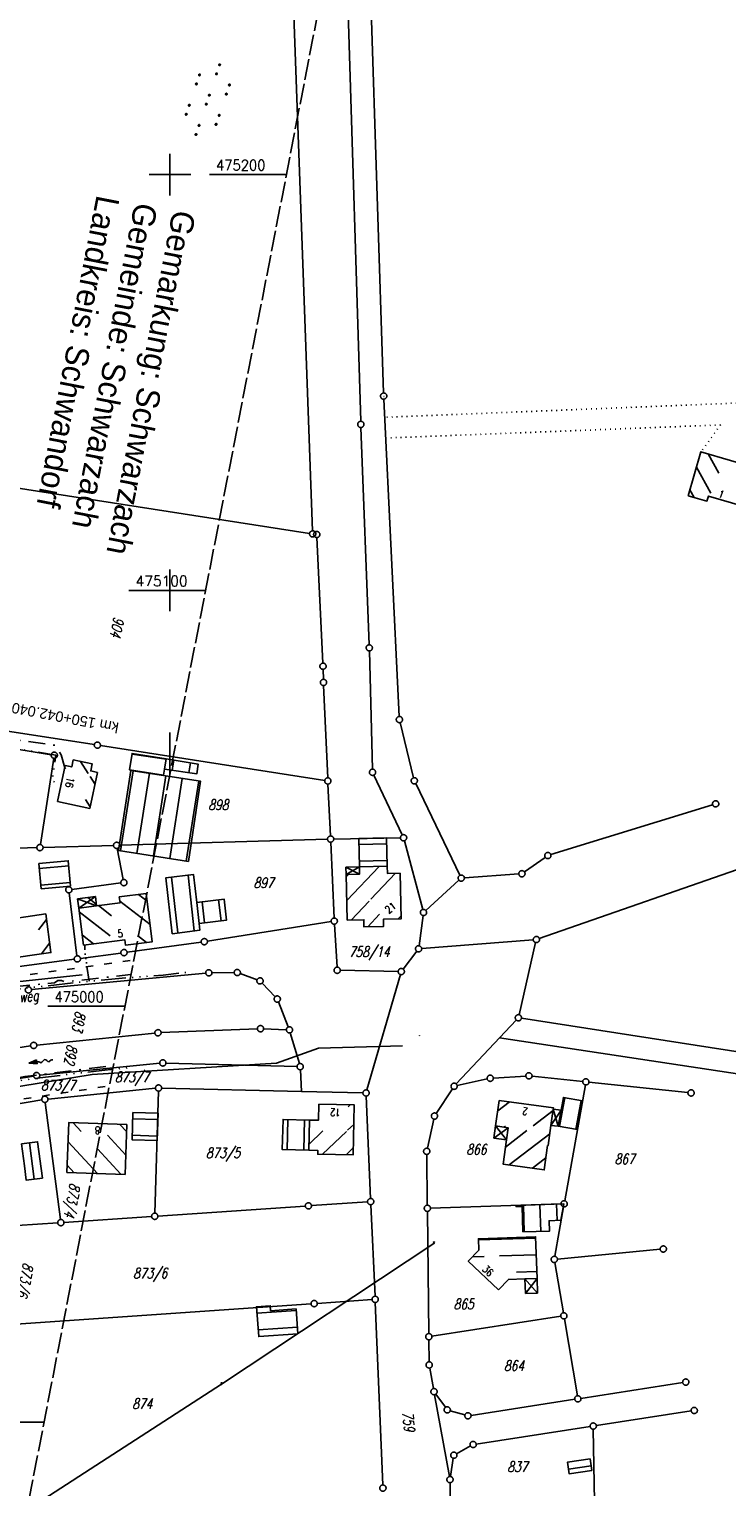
# Model space of a CAD drawing. Extents: x 510526 to 513920, y 467229 to 478797.
# Tile 315 of 467: x 512166 to 512334, y 474884 to 475235. Entities that reach past the tile are written whole.
import ezdxf

# ---------------------------------------------------------------- set-up
doc = ezdxf.new("R2010")
doc.units = 0
doc.header["$LTSCALE"] = 10
doc.header["$MEASUREMENT"] = 0
for name, pattern in [('ACAD_ISO03W100', [30, 12, -18]), ('ACAD_ISO14W100', [25.5, 12, -3, 0.5, -3, 0.5, -3, 0.5, -3]), ('LT00', [0]), ('LT08', [0.42, 0.2, -0.1, 0.02, -0.1]), ('LT14', [0.6, 0.5, -0.1]), ('PUNKTX2_STR', [0.6, 0.1, -0.5])]:
    doc.linetypes.add(name, pattern=pattern)
doc.layers.get('0').update_dxf_attribs({"linetype": 'LT00'})
for name, color, linetype in [('--FLIEßRICHTPFEIL', 180, 'Continuous'), ('-EL-020', 250, 'LT00'), ('ABWASSERLTG', 24, 'LT00'), ('DFK_BEB_SCHR', 254, 'LT00'), ('DFK_BEBAUUNG', 250, 'LT00'), ('DFK_BES-WEGE', 255, 'LT00'), ('DFK_FLUR_NR', 250, 'LT00'), ('DFK_GZPKT', 250, 'LT00'), ('DFK_KATASTER', 250, 'LT00'), ('DFK_NUTZUNG', 250, 'LT00'), ('DFK_NUTZUNGSGRENZE', 70, 'PUNKTX2_STR'), ('DFK_TOPO-ANL', 252, 'LT00'), ('DFK_TOPO-SYM', 252, 'LT00'), ('GRENZNAME', 250, 'Continuous'), ('STROM_FREILTG', 80, 'STROMFREILEITUNG'), ('STROM_UNTER', 80, 'LT08'), ('TELEKOM', 210, 'ACAD_ISO14W100'), ('V90_RASTER', 250, 'LT00'), ('WASSERLTG', 130, 'ACAD_ISO03W100')]:
    doc.layers.add(name, color=color, linetype=linetype)
doc.layers.add('-BLATT_90-RAND', color=7, linetype='LT14', plot=False)
doc.styles.add('Arial', font='ARIAL.TTF')
doc.styles.get("Standard").update_dxf_attribs({"font": 'romans.shx'})
doc.styles.add('Strom', font='txt.shx')
doc.styles.add('UNIR-H', font='unir_h.shx', dxfattribs={"width": 0.8})
doc.linetypes.add('STROMFREILEITUNG', pattern='A,12.7,-5.5,["xx",Strom,S=2.5,R=0,X=-2.6,Y=-0.85],-4.35', length=22.55)

# ---------------------------------------------------------------- blocks, each defined once
blk = doc.blocks.new('SYMB7309')
at = {"color": 0, "linetype": 'ByBlock'}
for p, q in [((1.558, 3.279999), (-1.558, 3.28)), ((0, 0.5002), (0, 3.28))]:
    blk.add_line(p, q, dxfattribs=at)
for points in [[(-0.984, 3.526), (-1.558, 3.28), (-0.984, 3.034)], [(-0.031408, 0.499213), (-0.093728, 0.49134), (-0.15457, 0.475719), (-0.212975, 0.452595), (-0.268021, 0.422333), (-0.31884, 0.385411), (-0.36463, 0.342411), (-0.40467, 0.29401), (-0.438329, 0.240973), (-0.465074, 0.184136), (-0.484486, 0.124395), (-0.496256, 0.062692), (-0.5002, 0)], [(-0.5002, 0), (-0.496256, -0.062692), (-0.484486, -0.124395), (-0.465074, -0.184136), (-0.438329, -0.240973), (-0.404671, -0.29401), (-0.36463, -0.342411), (-0.31884, -0.385411), (-0.268021, -0.422333), (-0.212975, -0.452595), (-0.15457, -0.475719), (-0.093728, -0.49134), (-0.031408, -0.499213), (0.031408, -0.499213), (0.093728, -0.49134), (0.15457, -0.475719), (0.212975, -0.452595), (0.268021, -0.422333), (0.31884, -0.385411), (0.36463, -0.342411), (0.404671, -0.29401), (0.438329, -0.240973), (0.465075, -0.184136), (0.484486, -0.124395), (0.496256, -0.062692), (0.500201, 0)], [(0.5002, 0), (0.496256, 0.062692), (0.484485, 0.124395), (0.465074, 0.184136), (0.438329, 0.240973), (0.40467, 0.29401), (0.36463, 0.34241), (0.31884, 0.385411), (0.268021, 0.422333), (0.212975, 0.452595), (0.15457, 0.475719), (0.093728, 0.49134), (0.031408, 0.499213), (-0.031408, 0.499213)], [(0.984, 3.526), (1.558, 3.279999), (0.984, 3.034)]]:
    blk.add_lwpolyline(points, dxfattribs=at)
blk = doc.blocks.new('SYMB7301')
at = {"color": 0, "linetype": 'ByBlock'}
for p, q in [((-0.128693, 0), (0, 0.128693)), ((0, -0.128693), (-0.128693, 0)), ((0, 0.128693), (0.128693, 0)), ((0.128693, 0), (0, -0.128693)), ((0.000059, -0.009738), (0.000059, 0.009897)), ((-0.00901, -0.004339), (-0.002225, -0.009749))]:
    blk.add_line(p, q, dxfattribs=at)
for points in [[(-0.002225, 0.009749), (-0.00901, 0.004339), (-0.00901, -0.004339)], [(0.01, 0), (0.006235, 0.007818), (-0.002225, 0.009749)], [(-0.002225, -0.009749), (0.006235, -0.007818), (0.01, 0)]]:
    blk.add_lwpolyline(points, dxfattribs=at)
blk = doc.blocks.new('SYMB7010')
at = {"color": 0, "linetype": 'ByBlock'}
for points in [[(-0.031408, 0.499213), (-0.093728, 0.49134), (-0.15457, 0.475719), (-0.212975, 0.452595), (-0.268021, 0.422333), (-0.31884, 0.385411), (-0.36463, 0.342411), (-0.40467, 0.29401), (-0.438329, 0.240973), (-0.465074, 0.184136), (-0.484486, 0.124395), (-0.496256, 0.062692), (-0.5002, 0)], [(-0.5002, 0), (-0.496256, -0.062692), (-0.484486, -0.124395), (-0.465075, -0.184136), (-0.438329, -0.240973), (-0.404671, -0.29401), (-0.36463, -0.342411), (-0.31884, -0.385411), (-0.268021, -0.422333), (-0.212975, -0.452595), (-0.154571, -0.475719), (-0.093728, -0.49134), (-0.031408, -0.499213), (0.031408, -0.499213)], [(0.5002, 0), (0.496256, 0.062692), (0.484485, 0.124395), (0.465074, 0.184136), (0.438329, 0.240973), (0.40467, 0.29401), (0.36463, 0.342411), (0.31884, 0.385411), (0.268021, 0.422333), (0.212975, 0.452595), (0.15457, 0.475719), (0.093728, 0.49134), (0.031408, 0.499213), (-0.031408, 0.499213)], [(0.031408, -0.499213), (0.093728, -0.491341), (0.15457, -0.475719), (0.212975, -0.452595), (0.268021, -0.422333), (0.31884, -0.385411), (0.36463, -0.342411), (0.404671, -0.294011), (0.438329, -0.240974), (0.465075, -0.184136), (0.484486, -0.124395), (0.496256, -0.062692), (0.500201, 0)]]:
    blk.add_lwpolyline(points, dxfattribs=at)
blk = doc.blocks.new('FLIEßRICHTPFEIL')
at = {"layer": '--FLIEßRICHTPFEIL'}
blk.add_hatch(color=256, dxfattribs=at).paths.add_polyline_path([(-1.95, 0.4875), (-1.95, -0.4875), (0, 0)])
for p, q in [((-1.95, 0.4875), (-1.95, -0.4875)), ((-1.95, 0.4875), (0, 0)), ((0, 0), (-1.95, -0.4875))]:
    blk.add_line(p, q, dxfattribs=at)
at = {"layer": '--FLIEßRICHTPFEIL', "start_tangent": (-1, 0), "end_tangent": (-1, 0)}
blk.add_spline([(-1.95, 0), (-2.4375, 0), (-2.925, 0.325), (-3.4125, 0), (-3.9, -0.325), (-4.3875, 0), (-4.875, 0.325), (-5.3625, 0), (-5.85, 0)], degree=3, dxfattribs=at)
blk = doc.blocks.new('SYMB7110')
at = {"color": 0, "linetype": 'ByBlock'}
for p, q in [((-0.515, 0.392919), (-0.515, 0.367081)), ((-0.51, 0.362895), (-0.51, 0.397105)), ((-0.505, 0.399164), (-0.505, 0.360836)), ((-0.5, 0.360204), (-0.5, 0.399796)), ((-0.495, 0.399164), (-0.495, 0.360836)), ((-0.49, 0.362895), (-0.49, 0.397105)), ((-0.485, 0.392919), (-0.485, 0.367081)), ((-0.48, 0.379874), (-0.48, 0.380145)), ((-0.285, 0.392919), (-0.285, 0.367081)), ((-0.28, 0.362895), (-0.28, 0.397105)), ((-0.275, 0.399164), (-0.275, 0.360836)), ((-0.27, 0.360204), (-0.27, 0.399796)), ((-0.265, 0.399164), (-0.265, 0.360836)), ((-0.26, 0.362895), (-0.26, 0.397105)), ((-0.255, 0.392919), (-0.255, 0.367081)), ((-0.25, 0.379874), (-0.25, 0.380146)), ((0.255, 0.392919), (0.255, 0.367081)), ((0.26, 0.362895), (0.26, 0.397105)), ((0.265, 0.399164), (0.265, 0.360836)), ((0.27, 0.360204), (0.27, 0.399796)), ((0.275, 0.399164), (0.275, 0.360836)), ((0.28, 0.362895), (0.28, 0.397105)), ((0.285, 0.392919), (0.285, 0.367081)), ((0.29, 0.379874), (0.29, 0.380145)), ((0.485, 0.392919), (0.485, 0.367081)), ((0.49, 0.362895), (0.49, 0.397105)), ((0.495, 0.399164), (0.495, 0.360836)), ((0.5, 0.360204), (0.5, 0.399796)), ((0.505, 0.399164), (0.505, 0.360836)), ((0.51, 0.362895), (0.51, 0.397105)), ((0.515, 0.392919), (0.515, 0.367081)), ((0.52, 0.379874), (0.52, 0.380146)), ((-0.9, 0.012919), (-0.9, -0.012919)), ((-0.895, -0.017106), (-0.895, 0.017105)), ((-0.89, 0.019164), (-0.89, -0.019164)), ((-0.885, -0.019797), (-0.885, 0.019796)), ((-0.88, 0.019164), (-0.88, -0.019164)), ((-0.875, -0.017106), (-0.875, 0.017105)), ((-0.87, 0.012919), (-0.87, -0.012919)), ((-0.865, -0.000126), (-0.865, 0.000145)), ((-0.67, 0.012919), (-0.67, -0.012919)), ((-0.665, -0.017106), (-0.665, 0.017105)), ((-0.66, 0.019164), (-0.66, -0.019164)), ((-0.655, -0.019797), (-0.655, 0.019796)), ((-0.65, 0.019164), (-0.65, -0.019164)), ((-0.645, -0.017106), (-0.645, 0.017105)), ((-0.64, 0.012919), (-0.64, -0.012919)), ((-0.635, -0.000126), (-0.635, 0.000145)), ((-0.13, 0.012919), (-0.13, -0.012919)), ((-0.125, -0.017105), (-0.125, 0.017105)), ((-0.12, 0.019164), (-0.12, -0.019164)), ((-0.115, -0.019796), (-0.115, 0.019796)), ((-0.11, 0.019164), (-0.11, -0.019164)), ((-0.105, -0.017105), (-0.105, 0.017105)), ((-0.1, 0.012919), (-0.1, -0.012919)), ((-0.095, -0.000126), (-0.095, 0.000146)), ((0.1, 0.012919), (0.1, -0.012919)), ((0.105, -0.017105), (0.105, 0.017105)), ((0.11, 0.019164), (0.11, -0.019164)), ((0.115, -0.019796), (0.115, 0.019796)), ((0.12, 0.019164), (0.12, -0.019164)), ((0.125, -0.017105), (0.125, 0.017105)), ((0.13, 0.012919), (0.13, -0.012919)), ((0.135, -0.000126), (0.135, 0.000146)), ((0.64, 0.012919), (0.64, -0.012919)), ((0.645, -0.017105), (0.645, 0.017105)), ((0.65, 0.019164), (0.65, -0.019164)), ((0.655, -0.019796), (0.655, 0.019796)), ((0.66, 0.019164), (0.66, -0.019164)), ((0.665, -0.017105), (0.665, 0.017105)), ((0.67, 0.012919), (0.67, -0.012919)), ((0.675, -0.000126), (0.675, 0.000146)), ((0.87, 0.012919), (0.87, -0.012919)), ((0.875, -0.017105), (0.875, 0.017105)), ((0.88, 0.019164), (0.88, -0.019164)), ((0.885, -0.019796), (0.885, 0.019796)), ((0.89, 0.019164), (0.89, -0.019164)), ((0.895, -0.017105), (0.895, 0.017105)), ((0.9, 0.012919), (0.9, -0.012919)), ((0.905, -0.000126), (0.905, 0.000146)), ((-0.515, -0.367081), (-0.515, -0.392919)), ((-0.51, -0.397105), (-0.51, -0.362895)), ((-0.505, -0.360836), (-0.505, -0.399164)), ((-0.5, -0.399796), (-0.5, -0.360204)), ((-0.495, -0.360836), (-0.495, -0.399164)), ((-0.49, -0.397106), (-0.49, -0.362895)), ((-0.485, -0.367081), (-0.485, -0.392919)), ((-0.48, -0.380126), (-0.48, -0.379855)), ((-0.285, -0.367081), (-0.285, -0.392919)), ((-0.28, -0.397105), (-0.28, -0.362895)), ((-0.275, -0.360836), (-0.275, -0.399164)), ((-0.27, -0.399796), (-0.27, -0.360204)), ((-0.265, -0.360836), (-0.265, -0.399164)), ((-0.26, -0.397105), (-0.26, -0.362895)), ((-0.255, -0.367081), (-0.255, -0.392919)), ((-0.25, -0.380126), (-0.25, -0.379855)), ((0.255, -0.367081), (0.255, -0.392919)), ((0.26, -0.397105), (0.26, -0.362895)), ((0.265, -0.360836), (0.265, -0.399164)), ((0.27, -0.399796), (0.27, -0.360204)), ((0.275, -0.360836), (0.275, -0.399164)), ((0.28, -0.397105), (0.28, -0.362895)), ((0.285, -0.367081), (0.285, -0.392919)), ((0.29, -0.380126), (0.29, -0.379855)), ((0.485, -0.367081), (0.485, -0.392919)), ((0.49, -0.397105), (0.49, -0.362895)), ((0.495, -0.360836), (0.495, -0.399164)), ((0.5, -0.399796), (0.5, -0.360204)), ((0.505, -0.360836), (0.505, -0.399164)), ((0.51, -0.397105), (0.51, -0.362895)), ((0.515, -0.367081), (0.515, -0.392919)), ((0.52, -0.380126), (0.52, -0.379855))]:
    blk.add_line(p, q, dxfattribs=at)
for points in [[(-0.48, 0.38), (-0.481981, 0.388678), (-0.48753, 0.395637), (-0.49555, 0.399499), (-0.50445, 0.399499), (-0.51247, 0.395637), (-0.518019, 0.388678), (-0.52, 0.38), (-0.518019, 0.371322), (-0.51247, 0.364363), (-0.50445, 0.360501), (-0.49555, 0.360501), (-0.48753, 0.364363), (-0.481981, 0.371322), (-0.48, 0.38)], [(-0.25, 0.38), (-0.251981, 0.388678), (-0.25753, 0.395637), (-0.26555, 0.399499), (-0.27445, 0.399499), (-0.28247, 0.395637), (-0.288019, 0.388678), (-0.29, 0.38), (-0.288019, 0.371322), (-0.28247, 0.364363), (-0.27445, 0.360501), (-0.26555, 0.360501), (-0.25753, 0.364363), (-0.251981, 0.371322), (-0.25, 0.38)], [(0.29, 0.38), (0.288019, 0.388678), (0.28247, 0.395637), (0.27445, 0.399499), (0.26555, 0.399499), (0.25753, 0.395637), (0.251981, 0.388678), (0.25, 0.38), (0.251981, 0.371322), (0.25753, 0.364363), (0.26555, 0.360501), (0.27445, 0.360501), (0.28247, 0.364363), (0.288019, 0.371322), (0.29, 0.38)], [(0.52, 0.38), (0.518019, 0.388678), (0.51247, 0.395637), (0.50445, 0.399499), (0.495549, 0.399499), (0.48753, 0.395637), (0.481981, 0.388678), (0.48, 0.38), (0.481981, 0.371322), (0.48753, 0.364363), (0.495549, 0.360501), (0.50445, 0.360501), (0.51247, 0.364363), (0.518019, 0.371322), (0.52, 0.38)], [(-0.865, 0), (-0.866981, 0.008678), (-0.87253, 0.015637), (-0.88055, 0.019498), (-0.88945, 0.019498), (-0.89747, 0.015637), (-0.903019, 0.008678), (-0.905, 0)], [(-0.905, 0), (-0.903019, -0.008678), (-0.89747, -0.015637), (-0.88945, -0.019499), (-0.88055, -0.019499), (-0.87253, -0.015637), (-0.866981, -0.008678), (-0.865, 0)], [(-0.635, 0), (-0.636981, 0.008678), (-0.64253, 0.015637), (-0.65055, 0.019498), (-0.65945, 0.019498), (-0.66747, 0.015637), (-0.673019, 0.008678), (-0.675, 0)], [(-0.675, 0), (-0.673019, -0.008678), (-0.66747, -0.015637), (-0.65945, -0.019499), (-0.65055, -0.019499), (-0.64253, -0.015637), (-0.636981, -0.008678), (-0.635, 0)], [(-0.095, 0), (-0.096981, 0.008678), (-0.10253, 0.015637), (-0.11055, 0.019499), (-0.11945, 0.019499), (-0.12747, 0.015637), (-0.133019, 0.008678), (-0.135, 0)], [(-0.135, 0), (-0.133019, -0.008678), (-0.12747, -0.015637), (-0.11945, -0.019499), (-0.11055, -0.019499), (-0.10253, -0.015637), (-0.096981, -0.008678), (-0.095, 0)], [(0.135, 0), (0.133019, 0.008678), (0.12747, 0.015637), (0.11945, 0.019499), (0.11055, 0.019499), (0.10253, 0.015637), (0.096981, 0.008678), (0.095, 0)], [(0.095, 0), (0.096981, -0.008678), (0.10253, -0.015637), (0.11055, -0.019499), (0.11945, -0.019499), (0.12747, -0.015637), (0.133019, -0.008678), (0.135, 0)], [(0.675, 0), (0.673019, 0.008678), (0.66747, 0.015637), (0.65945, 0.019499), (0.65055, 0.019499), (0.64253, 0.015637), (0.636981, 0.008678), (0.635, 0)], [(0.635, 0), (0.636981, -0.008678), (0.64253, -0.015637), (0.65055, -0.019499), (0.65945, -0.019499), (0.66747, -0.015637), (0.673019, -0.008678), (0.675, 0)], [(0.905, 0), (0.903019, 0.008678), (0.89747, 0.015637), (0.88945, 0.019499), (0.88055, 0.019499), (0.87253, 0.015637), (0.866981, 0.008678), (0.865, 0)], [(0.865, 0), (0.866981, -0.008678), (0.87253, -0.015637), (0.88055, -0.019499), (0.88945, -0.019499), (0.89747, -0.015637), (0.903019, -0.008678), (0.905, 0)], [(-0.48, -0.38), (-0.481981, -0.371322), (-0.48753, -0.364363), (-0.49555, -0.360501), (-0.50445, -0.360501), (-0.51247, -0.364363), (-0.518019, -0.371322), (-0.52, -0.38), (-0.518019, -0.388678), (-0.51247, -0.395637), (-0.50445, -0.399499), (-0.49555, -0.399499), (-0.48753, -0.395637), (-0.481981, -0.388678), (-0.48, -0.38)], [(-0.25, -0.38), (-0.251981, -0.371322), (-0.25753, -0.364363), (-0.26555, -0.360501), (-0.27445, -0.360501), (-0.28247, -0.364363), (-0.288019, -0.371322), (-0.29, -0.38), (-0.288019, -0.388678), (-0.28247, -0.395637), (-0.27445, -0.399499), (-0.26555, -0.399499), (-0.25753, -0.395637), (-0.251981, -0.388678), (-0.25, -0.38)], [(0.29, -0.38), (0.288019, -0.371322), (0.28247, -0.364363), (0.27445, -0.360501), (0.26555, -0.360501), (0.25753, -0.364363), (0.251981, -0.371322), (0.25, -0.38), (0.251981, -0.388678), (0.25753, -0.395637), (0.26555, -0.399499), (0.27445, -0.399499), (0.28247, -0.395637), (0.288019, -0.388678), (0.29, -0.38)], [(0.52, -0.38), (0.518019, -0.371322), (0.51247, -0.364363), (0.50445, -0.360501), (0.495549, -0.360501), (0.48753, -0.364363), (0.481981, -0.371322), (0.48, -0.38), (0.481981, -0.388678), (0.48753, -0.395637), (0.495549, -0.399499), (0.50445, -0.399499), (0.51247, -0.395637), (0.518019, -0.388678), (0.52, -0.38)]]:
    blk.add_lwpolyline(points, dxfattribs=at)

msp = doc.modelspace()

# ---------------------------------------------------------------- linework, layer by layer
at = {"layer": '-BLATT_90-RAND'}
msp.add_lwpolyline([(512002.38, 475543.56), (511825.98, 474635.53), (512107.72, 474580.8), (512284.11, 475488.83), (512002.38, 475543.56)], dxfattribs=at)
at = {"layer": 'ABWASSERLTG', "flags": 128}
for points in [[(512093.89, 474999.56), (512137.68, 475003.15), (512178.88, 475007.58)], [(512088.78, 474966.09), (512134.12, 474975.88), (512181.27, 474983.58), (512225.65, 474986.3), (512235.68, 474989.92), (512255.96, 474990.49)]]:
    msp.add_lwpolyline(points, dxfattribs=at)
at = {"layer": 'DFK_BEB_SCHR'}
for p, q in [((512331.99, 475128.17), (512329.43, 475132.83)), ((512326.62, 475129.63), (512330.08, 475123.34)), ((512326.05, 475122.36), (512325.04, 475124.19)), ((512174.84, 475057.11), (512174.7, 475057.34)), ((512178.47, 475058.87), (512180.34, 475055.99)), ((512199.05, 475059.37), (512190.87, 475060.64)), ((512200.95, 475059.2), (512200.55, 475056.74)), ((512204.51, 475056.14), (512204.9, 475058.55)), ((512180.82, 475055.26), (512181.97, 475053.48)), ((512188.11, 475037.35), (512191.11, 475056.62)), ((512195.07, 475056.01), (512192.07, 475036.74)), ((512196.02, 475036.13), (512199.02, 475055.4)), ((512202.97, 475054.78), (512199.97, 475035.52)), ((512203.93, 475034.91), (512206.92, 475054.17)), ((512180.8, 475047.94), (512179.68, 475049.67)), ((512252.12, 475039.03), (512245.44, 475038.85)), ((512175.64, 475033.76), (512168.58, 475033.11)), ((512250.31, 475033.63), (512242.52, 475025.42)), ((512245.53, 475034.85), (512252.22, 475035.03)), ((512168.95, 475029.13), (512176.01, 475029.78)), ((512200.39, 475031.06), (512201.88, 475017.61)), ((512205.85, 475018.09), (512204.36, 475031.51)), ((512242.38, 475031.08), (512242.96, 475031.69)), ((512248.33, 475025.73), (512254.24, 475031.96)), ((512182.29, 475024.57), (512180.26, 475026.13)), ((512194.54, 475025.25), (512192.44, 475026.86)), ((512178.2, 475022.67), (512185.65, 475016.94)), ((512185.95, 475021.76), (512182.79, 475024.19)), ((512187.95, 475025.26), (512195.22, 475019.68)), ((512207.74, 475025.1), (512208.31, 475020.04)), ((512212.28, 475020.53), (512211.71, 475025.57)), ((512243.59, 475020.72), (512247.92, 475025.29)), ((512170.29, 475020.88), (512168.4, 475018.33)), ((512250.4, 475022.1), (512247.55, 475019.09)), ((512254.88, 475021.01), (512255.58, 475021.75)), ((512181.61, 475015), (512178.93, 475017.07)), ((512194.33, 475015.32), (512192.18, 475016.97)), ((512169.12, 475012.58), (512171.05, 475015.19)), ((512278.82, 474974.81), (512281.58, 474976.93)), ((512294.92, 474978.01), (512293.69, 474971.07)), ((512297.63, 474970.37), (512298.86, 474977.31)), ((512242.84, 474975.81), (512243.32, 474976.27)), ((512287.31, 474971.24), (512292.13, 474974.94)), ((512178.64, 474969.88), (512176.7, 474971.97)), ((512189.56, 474969.87), (512187.98, 474971.58)), ((512197.09, 474972.77), (512191.05, 474972.95)), ((512228.38, 474972.75), (512228.21, 474965.47)), ((512232.21, 474965.38), (512232.38, 474972.66)), ((512233.43, 474966.77), (512236.8, 474970)), ((512233.75, 474972.63), (512233.57, 474972.45)), ((512242.45, 474969.89), (512236.72, 474964.38)), ((512244.21, 474971.58), (512242.73, 474970.15)), ((512280.67, 474971.18), (512280.33, 474970.92)), ((512280.67, 474966.14), (512285.79, 474970.07)), ((512167.37, 474958.42), (512166.23, 474967.14)), ((512175.49, 474967.4), (512182.56, 474959.77)), ((512184.95, 474968.96), (512189.36, 474964.2)), ((512190.93, 474968.95), (512196.96, 474968.77)), ((512291.33, 474969.29), (512281.61, 474961.82)), ((512188.2, 474959.57), (512182.55, 474965.66)), ((512242.36, 474964.26), (512244.08, 474965.91)), ((512287.16, 474961.04), (512290.39, 474963.52)), ((512176.93, 474959.96), (512175.27, 474961.74)), ((512285.15, 474945.73), (512284.98, 474952.13)), ((512288.98, 474952.26), (512289.15, 474945.82)), ((512293.08, 474948.51), (512292.98, 474952.39)), ((512287.95, 474944.19), (512274.18, 474943.8)), ((512272.75, 474939.76), (512275.56, 474939.84)), ((512279.24, 474939.95), (512288.08, 474940.2)), ((512288.22, 474936.2), (512283.35, 474936.06)), ((512230.34, 474926.84), (512220.92, 474926.15)), ((512221.22, 474922.16), (512230.63, 474922.85)), ((512301.27, 474889.47), (512295.83, 474888.68))]:
    msp.add_line(p, q, dxfattribs=at)
at = {"layer": 'DFK_BEBAUUNG'}
for p, q in [((512245.56, 475033.5), (512242.33, 475033.42)), ((512242.33, 475033.42), (512245.6, 475031.77)), ((512242.33, 475033.42), (512242.37, 475031.67)), ((512242.37, 475031.67), (512245.56, 475033.5)), ((512182.35, 475024.13), (512177.79, 475025.82)), ((512178.08, 475023.58), (512182.06, 475026.36)), ((512178.08, 475023.58), (512182.35, 475024.13)), ((512291.62, 474971.34), (512294.07, 474975.03)), ((512292.17, 474975.24), (512293.37, 474971.13)), ((512292.17, 474975.24), (512294.07, 474975.03)), ((512278.31, 474971.2), (512277.9, 474968.28)), ((512281.32, 474970.78), (512277.9, 474968.28)), ((512280.91, 474967.85), (512278.31, 474971.2)), ((512291.62, 474971.34), (512293.37, 474971.13)), ((512280.91, 474967.85), (512277.9, 474968.28)), ((512285.35, 474934.44), (512288.39, 474931.02)), ((512285.35, 474934.44), (512285.52, 474930.94)), ((512288.27, 474934.53), (512285.52, 474930.94)), ((512288.27, 474934.53), (512288.39, 474931.02)), ((512288.39, 474931.02), (512285.52, 474930.94))]:
    msp.add_line(p, q, dxfattribs=at)
for points in [[(512324.63, 475122.77, 0), (512327.7, 475133.33, 0), (512341.96, 475129.18, 0), (512340.55, 475124.26, 0), (512339.35, 475124.6, 0), (512338.09, 475120.2, 0), (512329.49, 475122.68, 0), (512329.14, 475121.47, 0), (512324.63, 475122.77, 0)], [(512182.56, 475056.24, 0), (512180.72, 475047.58, 0), (512172.97, 475049.23, 0), (512174.81, 475057.87, 0), (512176.39, 475057.54, 0), (512176.74, 475059.23, 0), (512181.32, 475058.27, 0), (512180.96, 475056.57, 0), (512182.56, 475056.24, 0)], [(512198.45, 475055.54, 0), (512190.27, 475056.81, 0), (512190.89, 475060.78, 0), (512199.07, 475059.51, 0), (512198.67, 475057.02, 0), (512198.45, 475055.54, 0)], [(512198.67, 475057.02, 0), (512199.07, 475059.51, 0), (512206.75, 475058.24, 0), (512206.43, 475055.85, 0), (512198.67, 475057.02, 0)], [(512187.61, 475037.43, 0), (512190.61, 475056.7, 0), (512207.38, 475054.1, 0), (512204.42, 475034.83, 0), (512187.61, 475037.43, 0)], [(512252.25, 475033.68, 0), (512245.56, 475033.5, 0), (512245.41, 475040.29, 0), (512252.09, 475040.49, 0), (512252.25, 475033.68, 0)], [(512176.09, 475028.89, 0), (512169.03, 475028.24, 0), (512168.47, 475034.31, 0), (512175.53, 475034.96, 0), (512176.09, 475028.89, 0)], [(512245.56, 475033.5, 0), (512252.25, 475033.68, 0), (512252.29, 475031.92, 0), (512255.33, 475031.99, 0), (512255.6, 475021.03, 0), (512251.33, 475020.93, 0), (512251.37, 475019.19, 0), (512246.66, 475019.07, 0), (512246.63, 475020.79, 0), (512242.64, 475020.7, 0), (512242.37, 475031.67, 0), (512245.6, 475031.77, 0), (512245.56, 475033.5, 0)], [(512200.51, 475017.44, 0), (512199.02, 475030.9, 0), (512205.68, 475031.66, 0), (512206.43, 475024.95, 0), (512207, 475019.88, 0), (512207.18, 475018.25, 0), (512200.51, 475017.44, 0)], [(512179.24, 475014.71, 0), (512178.08, 475023.58, 0), (512177.79, 475025.82, 0), (512182.06, 475026.36, 0), (512182.35, 475024.13, 0), (512188.01, 475024.85, 0), (512187.82, 475026.28, 0), (512194.31, 475027.1, 0), (512195.73, 475015.49, 0), (512189.29, 475014.69, 0), (512189.16, 475015.94, 0), (512179.24, 475014.71, 0)], [(512207, 475019.88, 0), (512206.43, 475024.95, 0), (512213.04, 475025.72, 0), (512213.63, 475020.7, 0), (512207, 475019.88, 0)], [(512158.65, 475019.1, 0), (512158.45, 475019.07, 0), (512158.26, 475020.46, 0), (512170.11, 475022.21, 0), (512171.36, 475012.89, 0), (512159.61, 475011.27, 0), (512158.65, 475019.1, 0)], [(512279.17, 474977.3, 0), (512292.22, 474975.59, 0), (512292.17, 474975.24, 0), (512291.62, 474971.34, 0), (512290.94, 474966.47, 0), (512290.81, 474966.48, 0), (512289.99, 474960.64, 0), (512280.09, 474962.03, 0), (512280.91, 474967.85, 0), (512281.32, 474970.78, 0), (512278.31, 474971.2, 0), (512279.17, 474977.3, 0)], [(512299.21, 474977.25, 0), (512297.98, 474970.31, 0), (512293.37, 474971.13, 0), (512294.07, 474975.03, 0), (512294.61, 474978.07, 0), (512299.21, 474977.25, 0)], [(512191.1, 474974.42, 0), (512197.14, 474974.24, 0), (512196.93, 474967.71, 0), (512190.9, 474967.9, 0), (512191.1, 474974.42, 0)], [(512235.79, 474976.42, 0), (512244.32, 474976.25, 0), (512244.04, 474964.22, 0), (512235.52, 474964.41, 0), (512235.53, 474965.3, 0), (512233.4, 474965.35, 0), (512233.57, 474972.63, 0), (512235.69, 474972.58, 0), (512235.79, 474976.42, 0)], [(512175.21, 474960.02, 0), (512175.66, 474972.01, 0), (512189.62, 474971.52, 0), (512189.2, 474959.54, 0), (512175.21, 474960.02, 0)], [(512233.57, 474972.63, 0), (512233.4, 474965.35, 0), (512227.02, 474965.5, 0), (512227.2, 474972.78, 0), (512233.57, 474972.63, 0)], [(512164.99, 474961.58, 0), (512164.3, 474966.88, 0), (512168.16, 474967.4, 0), (512169.32, 474958.68, 0), (512165.44, 474958.16, 0), (512164.99, 474961.58, 0)], [(512284.84, 474945.72, 0), (512284.68, 474951.84, 0), (512283.25, 474951.8, 0), (512283.23, 474952.07, 0), (512294.72, 474952.45, 0), (512293.98, 474948.55, 0), (512291.19, 474948.42, 0), (512291.24, 474945.87, 0), (512284.84, 474945.72, 0)], [(512278.97, 474931.81, 0), (512271.72, 474938.66, 0), (512274.26, 474941.37, 0), (512274.17, 474944.09, 0), (512287.94, 474944.55, 0), (512288.27, 474934.53, 0), (512285.35, 474934.44, 0), (512281.38, 474934.31, 0), (512278.97, 474931.81, 0)], [(512230.75, 474921.23, 0), (512221.34, 474920.54, 0), (512220.8, 474927.73, 0), (512224.12, 474927.98, 0), (512224.21, 474926.73, 0), (512230.31, 474927.19, 0), (512230.75, 474921.23, 0)], [(512301.43, 474888.34, 0), (512295.99, 474887.55, 0), (512295.59, 474890.32, 0), (512301.03, 474891.11, 0), (512301.43, 474888.34, 0)]]:
    msp.add_polyline3d(points, dxfattribs=at)
at = {"layer": 'DFK_KATASTER'}
for p, q in [((512228.13, 475282.77), (512234.28, 475114.34)), ((512245.87, 475140.66), (512242.79, 475241.55)), ((512251.37, 475147.47), (512248.29, 475242.18)), ((512255.13, 475069.68), (512251.43, 475145.97)), ((512247.9, 475086.93), (512245.92, 475139.16)), ((512233.57, 475113.71), (512151.8, 475126.42)), ((512236.76, 475082.51), (512235.34, 475112.69)), ((512248.7, 475057.01), (512247.95, 475085.43)), ((512236.91, 475078.61), (512236.83, 475081.01)), ((512237.93, 475054.92), (512236.96, 475077.11)), ((512181.81, 475062.9), (512133.47, 475070.41)), ((512258.58, 475054.94), (512255.35, 475068.2)), ((512171.44, 475060.47), (512131.79, 475066.92)), ((512237.22, 475054.29), (512183.29, 475062.66)), ((512172.06, 475059.61), (512168.85, 475038.89)), ((512249.04, 475055.58), (512255.86, 475041.19)), ((512238.6, 475040.94), (512238, 475053.42)), ((512269.72, 475031.48), (512259.09, 475053.53)), ((512291.59, 475036.45), (512330.51, 475048.45)), ((512187.93, 475038.71), (512237.89, 475040.17)), ((512255.43, 475040.5), (512239.39, 475040.2)), ((512260.78, 475023.26), (512256.37, 475039.79)), ((512158.85, 475037.86), (512167.98, 475038.13)), ((512169.48, 475038.17), (512186.43, 475038.67)), ((512187.32, 475037.95), (512188.78, 475030.47)), ((512238.67, 475039.44), (512239.48, 475021.21)), ((512285.25, 475032.28), (512290.26, 475035.8)), ((512343.67, 475035.4), (512288.82, 475016.28)), ((512188.18, 475029.63), (512176.43, 475028.09)), ((512261.52, 475023.04), (512269.5, 475030.3)), ((512270.8, 475030.85), (512283.89, 475031.8)), ((512175.78, 475027.25), (512177.63, 475012.12)), ((512209, 475015.64), (512238.77, 475020.34)), ((512239.56, 475019.71), (512240.18, 475009.4)), ((512260.87, 475021.8), (512259.89, 475014.54)), ((512189.68, 475012.99), (512207.52, 475015.42)), ((512260.54, 475013.86), (512287.36, 475015.97)), ((512287.94, 475015.3), (512283.96, 474997.95)), ((512178.46, 475011.48), (512188.2, 475012.79)), ((512256.07, 475008.93), (512259.34, 475013.2)), ((512176.98, 475011.28), (512160.73, 475009.13)), ((512240.97, 475008.63), (512254.87, 475008.35)), ((512166.7, 475003.99), (512208.6, 475007.96)), ((512210.1, 475008.04), (512215.43, 475008.09)), ((512216.88, 475007.84), (512220.95, 475006.35)), ((512222.17, 475005.55), (512225.28, 475002.26)), ((512247.37, 474979.85), (512255.41, 475007.61)), ((512228.45, 474995.01), (512226.08, 475001.02)), ((512221.02, 474994.56), (512197.87, 474993.64)), ((512227.98, 474994.34), (512222.52, 474994.56)), ((512283.28, 474996.67), (512268.84, 474981.3)), ((512402.06, 474978.83), (512284.53, 474997.1)), ((512167.98, 474990.65), (512196.37, 474993.53)), ((512231.11, 474986.19), (512228.94, 474993.59)), ((512095.31, 474979.26), (512166.49, 474990.45)), ((512197.53, 474986.29), (512168.68, 474983.4)), ((512199.03, 474986.34), (512230.57, 474985.49)), ((512231.36, 474984.72), (512231.67, 474979.5)), ((512167.19, 474983.21), (512093.39, 474970.86)), ((512170.67, 474977.68), (512196.51, 474980.25)), ((512198.01, 474980.3), (512231.67, 474979.5)), ((512269.06, 474980.91), (512276.29, 474982.52)), ((512277.77, 474982.73), (512285.58, 474983.21)), ((512287.08, 474983.18), (512299.27, 474981.89)), ((512294.93, 474953.22), (512299.89, 474981.07)), ((512300.77, 474981.73), (512324.56, 474979.22)), ((512146.79, 474973.73), (512169.18, 474977.49)), ((512170.02, 474976.87), (512173.66, 474948.7)), ((512197.24, 474979.57), (512196.35, 474950.23)), ((512246.41, 474979.15), (512231.67, 474979.5)), ((512247.19, 474978.38), (512248.23, 474953.76)), ((512267.92, 474980.12), (512264.01, 474974.2)), ((512263.44, 474972.84), (512261.9, 474965.83)), ((512261.75, 474964.35), (512261.89, 474952.15)), ((512247.51, 474952.96), (512234.04, 474952.04)), ((512248.29, 474952.26), (512249.32, 474930.25)), ((512262.65, 474951.42), (512294.05, 474952.46)), ((512195.58, 474949.43), (512174.51, 474948.01)), ((512232.54, 474951.94), (512197.08, 474949.53)), ((512261.91, 474950.65), (512262.25, 474921.27)), ((512292.56, 474939.85), (512294.67, 474951.74)), ((512173.01, 474947.91), (512150.94, 474946.41)), ((512292.55, 474938.37), (512294.6, 474926.28)), ((512317.89, 474941.54), (512293.18, 474939.18)), ((512152.56, 474922.84), (512233.93, 474928.44)), ((512248.6, 474929.45), (512235.43, 474928.54)), ((512251.18, 474884.87), (512249.38, 474928.75)), ((512293.98, 474925.43), (512263, 474920.63)), ((512294.85, 474924.8), (512297.97, 474906.32)), ((512262.33, 474914.48), (512262.27, 474919.77)), ((512263.37, 474908.05), (512262.47, 474912.99)), ((512267.21, 474886.9), (512263.63, 474906.57)), ((512266.24, 474903.54), (512263.94, 474906.7)), ((512298.83, 474905.69), (512323.3, 474909.49)), ((512297.35, 474905.47), (512272.4, 474901.61)), ((512270.94, 474901.71), (512267.4, 474902.72)), ((512325.35, 474902.67), (512302.54, 474899.14)), ((512301.06, 474898.92), (512273.66, 474894.71)), ((512302.23, 474873.2), (512301.81, 474898.28)), ((512272.26, 474894.24), (512268.92, 474892.38)), ((512268.14, 474891.28), (512267.46, 474886.9)), ((512267.35, 474885.41), (512267.46, 474869.01))]:
    msp.add_line(p, q, dxfattribs=at)
at = {"layer": 'DFK_NUTZUNGSGRENZE', "ltscale": 0.2}
for p, q in [((512336.25, 475145.04), (512251.64, 475141.62)), ((512251.88, 475136.63), (512332.42, 475139.79)), ((512332.42, 475139.79), (512327.7, 475133.33))]:
    msp.add_line(p, q, dxfattribs=at)
at = {"layer": 'DFK_TOPO-ANL'}
msp.add_line((512411.91, 474972.32), (512279.28, 474992.42), dxfattribs=at)
at = {"layer": 'STROM_FREILTG', "ltscale": 0.1, "flags": 128}
msp.add_lwpolyline([(512165.6, 474878.77), (512212.43, 474909.09), (512263.47, 474942.94)], dxfattribs=at)
at = {"layer": 'STROM_UNTER', "ltscale": 2, "flags": 128}
for points in [[(512174.68, 475057.34), (512173.8, 475060.47), (512172.46, 475062.72), (512131.87, 475068.54), (512126.68, 475071.65), (512127.31, 475072.94), (512125.55, 475073.82), (512124.17, 475071.98), (512123.18, 475072.49)], [(512096.42, 474997.15), (512097.18, 474998.79), (512099.61, 474999.02), (512109.71, 474999.83), (512112.77, 475000.18), (512121.47, 475000.81), (512134.97, 475002.11), (512151.61, 475003.66), (512159.84, 475004.39), (512172.23, 475005.63), (512173, 475006.15), (512173.88, 475006.15), (512174.86, 475005.84), (512190.57, 475007.62), (512190.63, 475007.62)], [(512130.8, 474977.17), (512165.08, 474983.09), (512186.21, 474985.73)]]:
    msp.add_lwpolyline(points, dxfattribs=at)
at = {"layer": 'TELEKOM', "ltscale": 0.05, "flags": 128}
for points in [[(512112, 474999.13), (512111.9, 475003.74), (512106.87, 475006.99), (512104.8, 475013.94), (512107.44, 475018.96), (512110.87, 475026.14), (512115.05, 475034.61), (512120.27, 475045.52), (512123.73, 475053.05), (512127.35, 475060.35), (512130.34, 475066.54), (512133.75, 475066.39), (512137.81, 475065.94), (512141.22, 475065.57), (512148.51, 475064.34), (512154.75, 475063.29), (512159.39, 475062.51), (512164.85, 475061.64), (512172.55, 475060.4), (512171.63, 475054.12), (512173.88, 475053.51)], [(512158.09, 474834.44), (512154.27, 474837.27), (512150.05, 474841.61), (512147.48, 474844.99), (512145.5, 474847.81), (512142.67, 474852.72), (512140.93, 474856.04), (512139.63, 474859.18), (512136.33, 474865.62), (512133.72, 474870.99), (512132.01, 474876.25), (512127.74, 474888.89), (512124.79, 474898.45), (512122.81, 474903.36), (512120.99, 474907.14), (512119.41, 474909.47), (512114.07, 474917.69), (512110.4, 474923.35), (512106.3, 474929.72), (512105.09, 474931.87), (512102.94, 474936.07), (512100.1, 474942.38), (512097.58, 474948.67), (512096.32, 474952.32), (512095.74, 474954.41), (512095.01, 474958.45), (512093, 474967.19), (512092.18, 474969.87), (512090.9, 474978.56), (512093.06, 474984.49), (512094.84, 474990.53), (512096.78, 474996.48), (512097.08, 474997.01), (512097.73, 474997.25), (512101.21, 474997.72), (512109.67, 474998.74), (512112.09, 474999.15), (512118.34, 474999.5), (512129.26, 475000.33), (512142.62, 475001.63), (512153.12, 475002.99), (512163.8, 475004.17), (512181.06, 475006.06), (512189.73, 475006.83), (512198.37, 475007.48), (512204.58, 475008.19)], [(512092.24, 474969.67), (512095.16, 474970.46), (512107.68, 474972.63), (512121.32, 474975.13), (512138.72, 474977.96), (512146.86, 474979.46), (512154.4, 474980.7), (512164.39, 474982.2), (512168.72, 474982.77), (512176.95, 474983.79), (512185.66, 474984.75), (512189.99, 474985.18)]]:
    msp.add_lwpolyline(points, dxfattribs=at)
at = {"layer": 'TELEKOM', "ltscale": 0.03, "flags": 128}
msp.add_lwpolyline([(512180.53, 475006.01), (512179.51, 475013.32), (512179.5, 475014.74)], dxfattribs=at)
at = {"layer": 'V90_RASTER'}
for p, q in [((512200, 475195), (512200, 475205)), ((512195, 475200), (512205, 475200)), ((512209.5, 475200), (512228, 475200)), ((512200, 475095), (512200, 475105)), ((512208.58, 475100), (512190.08, 475100)), ((512200, 475055.86), (512200, 475065.86)), ((512170.65, 475000), (512189.15, 475000)), ((512169.72, 474900), (512151.22, 474900))]:
    msp.add_line(p, q, dxfattribs=at)
at = {"layer": 'WASSERLTG', "ltscale": 0.015, "flags": 128}
for points in [[(512190.44, 475010.98), (512167.52, 475007.76), (512095.23, 475000.24)], [(512190.44, 475010.98), (512167.52, 475007.76), (512095.23, 475000.24)], [(512184.4, 474980.68), (512126.83, 474971.92), (512110.75, 474969.5), (512088.58, 474965.7)], [(512184.4, 474980.68), (512126.83, 474971.92), (512110.75, 474969.5), (512088.58, 474965.7)]]:
    msp.add_lwpolyline(points, dxfattribs=at)

# ---------------------------------------------------------------- block references
at = {"layer": '--FLIEßRICHTPFEIL', "rotation": 187.4747099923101}
msp.add_blockref('FLIEßRICHTPFEIL', (512166.04, 474986.34), dxfattribs=at)
at = {"layer": 'DFK_GZPKT', "xscale": 1.499999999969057, "yscale": 1.5, "zscale": 1.5, "rotation": 251.2881100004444}
for p in [(512251.39, 475146.72), (512245.89, 475139.91), (512234.31, 475113.59), (512235.3, 475113.44), (512247.93, 475086.18), (512236.8, 475081.76), (512236.93, 475077.86), (512255.17, 475068.93), (512172.18, 475060.35), (512182.55, 475062.78), (512237.96, 475054.17), (512248.72, 475056.26), (512258.76, 475054.21), (512331.23, 475048.67), (512238.64, 475040.19), (512256.18, 475040.51), (512168.73, 475038.15), (512187.18, 475038.69), (512290.87, 475036.23), (512284.64, 475031.85), (512188.92, 475029.73), (512270.05, 475030.8), (512175.69, 475027.99), (512260.97, 475022.54), (512239.51, 475020.46), (512208.26, 475015.52), (512288.11, 475016.03), (512177.72, 475011.38), (512188.94, 475012.89), (512259.79, 475013.8), (512209.35, 475008.03), (512216.18, 475008.1), (512240.22, 475008.65), (512255.62, 475008.33), (512165.95, 475003.92), (512221.65, 475006.09), (512225.8, 475001.72), (512283.79, 474997.22), (512197.12, 474993.61), (512221.77, 474994.59), (512228.73, 474994.31), (512167.23, 474990.57), (512198.28, 474986.36), (512167.93, 474983.33), (512231.32, 474985.47), (512286.33, 474983.26), (512197.26, 474980.32), (512268.33, 474980.75), (512277.02, 474982.68), (512300.02, 474981.81), (512169.92, 474977.61), (512247.16, 474979.13), (512325.31, 474979.14), (512263.6, 474973.57), (512261.74, 474965.1), (512233.29, 474951.99), (512248.26, 474953.01), (512261.9, 474951.4), (512294.8, 474952.48), (512173.76, 474947.96), (512196.33, 474949.48), (512318.64, 474941.61), (512292.43, 474939.11), (512234.68, 474928.49), (512249.35, 474929.5), (512294.72, 474925.54), (512262.26, 474920.52), (512262.34, 474913.73), (512324.04, 474909.6), (512263.5, 474907.31), (512266.68, 474902.93), (512298.09, 474905.58), (512326.09, 474902.78), (512271.66, 474901.5), (512301.8, 474899.03), (512268.26, 474892.02), (512272.92, 474894.6), (512267.34, 474886.16), (512251.21, 474884.12)]:
    msp.add_blockref('SYMB7010', p, dxfattribs=at)
at = {"layer": 'DFK_NUTZUNG', "xscale": 10, "yscale": 10, "zscale": 10, "rotation": 251.28826}
msp.add_blockref('SYMB7110', (512209.1, 475218.01), dxfattribs=at)
at = {"layer": 'DFK_TOPO-SYM', "xscale": 0.1, "yscale": 0.1, "zscale": 0.1, "rotation": 359.99968}
for name, p in [('SYMB7301', (512251.46, 475146.64)), ('SYMB7301', (512260.02, 474992.91)), ('SYMB7309', (512263.47, 474942.94)), ('SYMB7309', (512212.43, 474909.09))]:
    msp.add_blockref(name, p, dxfattribs=at)

# ---------------------------------------------------------------- texts
at = {"layer": '-EL-020', "style": 'Arial'}
msp.add_text(' km 150+042.040', height=2.5, rotation=-190.8077, dxfattribs=at).set_placement((512188.81, 475067.97))
at = {"layer": 'DFK_BEBAUUNG', "width": 0.8}
for s, rotation, p in [('1', -21.5806, (512331.69, 475122.53)), ('16', -101.5169, (512175.29, 475055.18)), ('21', 37.9183, (512252.6, 475022.21)), ('5', 7.0698, (512187.52, 475016.51)), ('12', -181.1416, (512241.03, 474975.32)), ('2', -189.0028, (512286.16, 474975.48)), ('8', -182.0088, (512183.22, 474971.04)), ('36', -43.3762, (512274.95, 474936.57))]:
    msp.add_text(s, height=1.8, rotation=rotation, dxfattribs=at).set_placement(p)
at = {"layer": 'DFK_BES-WEGE', "oblique": 13.754, "width": 0.75}
msp.add_text('Fichtenweg', height=2.5, rotation=6.3409, dxfattribs=at).set_placement((512154.86, 474999.88))
at = {"layer": 'DFK_FLUR_NR', "oblique": 13.754, "width": 0.75}
for s, rotation, p in [('904', 259.0065, (512186.54, 475093.8)), ('898', -0.0003, (512209.24, 475047.2)), ('897', -0.0003, (512220.11, 475028.43)), ('758/14', -0.0003, (512243.01, 475011.87)), ('893', 259.0065, (512177.36, 474998.97)), ('892', 259.0065, (512175.41, 474991)), ('873/7', -0.0003, (512186.76, 474981.7)), ('873/7', -0.0003, (512169.01, 474979.75)), ('873/5', -0.0003, (512208.66, 474963.48)), ('866', -0.0003, (512271.3, 474964.32)), ('867', -0.0003, (512306.95, 474962.02)), ('873/4', 259.0065, (512176.06, 474957.63)), ('873/6', 259.0065, (512164.78, 474938.45)), ('873/6', -0.0003, (512191.15, 474934.54)), ('865', -0.0003, (512268.22, 474927.12)), ('864', -0.0003, (512280.32, 474912.32)), ('874', -0.0003, (512190.93, 474903.17)), ('759', -83.2915, (512255.87, 474902.4)), ('837', -0.0003, (512281.15, 474888))]:
    msp.add_text(s, height=2.5, rotation=rotation, dxfattribs=at).set_placement(p)
at = {"layer": 'GRENZNAME', "insert": (512206.23, 475190.64), "char_height": 5.6, "width": 93.2904, "attachment_point": 1, "rotation": 259.0065, "style": 'UNIR-H'}
msp.add_mtext('{\\W1;Gemarkung: Schwarzach\\PGemeinde: Schwarzach\\PLandkreis: Schwandorf}', dxfattribs=at)
at = {"layer": 'V90_RASTER'}
for s, width, p in [(' 475200', 0.924, (512209.5, 475201)), (' 475100', 0.972, (512190.08, 475101)), (' 475000', 0.921, (512170.65, 475001))]:
    msp.add_text(s, height=2.5, rotation=359.9989, dxfattribs=dict(at, width=width)).set_placement(p)

doc.saveas('drawing.dxf')
